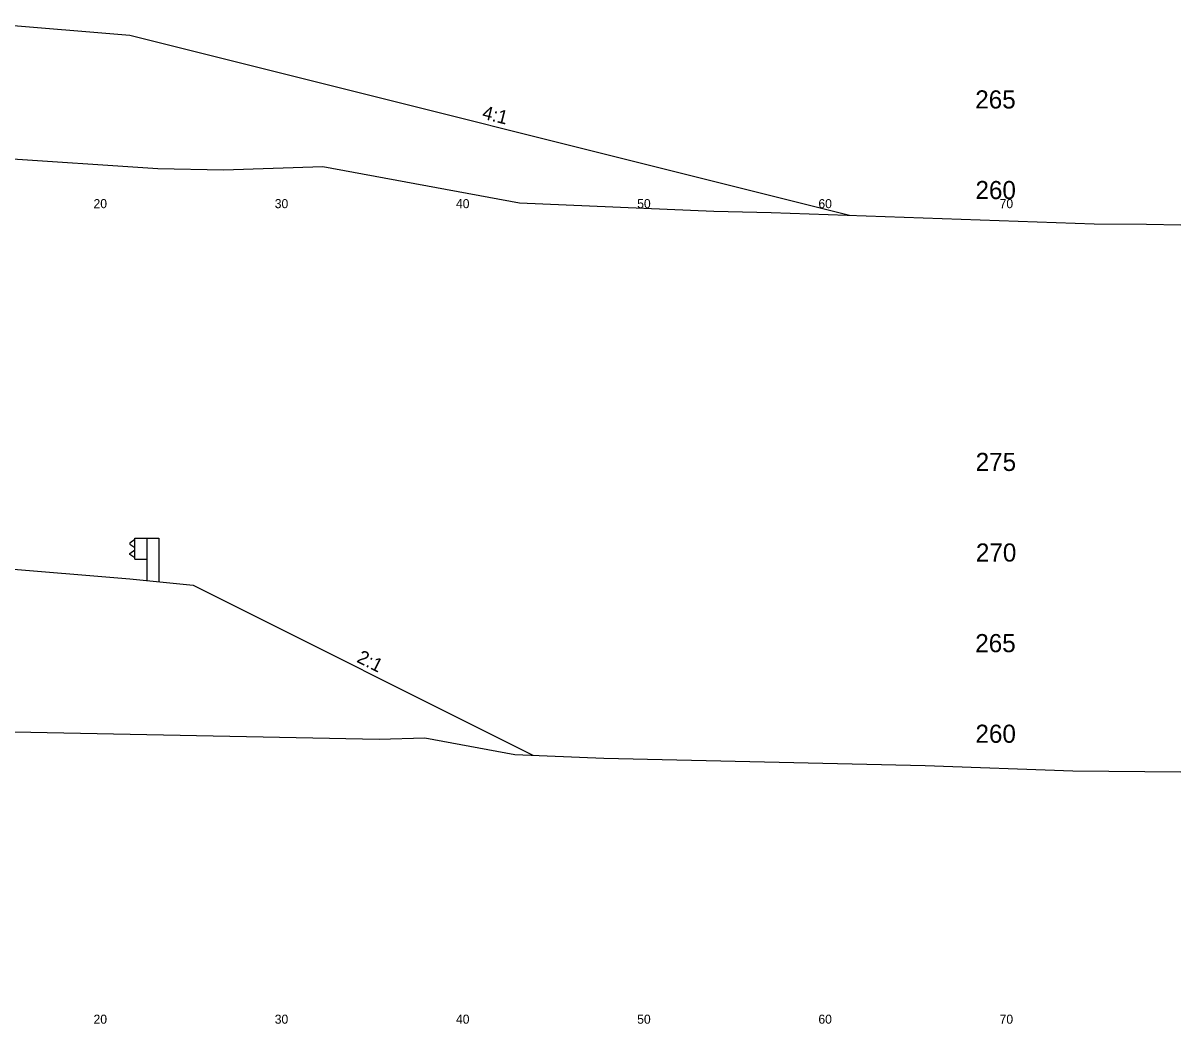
# Model space of a CAD drawing. Extents: x 1000 to 1162, y 999 to 8520.
# Drawn here: x 1096.1 to 1160, y 5944.5 to 5999.7 of the extents above; entities that cross this region are included whole.
import ezdxf

# ---------------------------------------------------------------- set-up
doc = ezdxf.new("R2010")
doc.units = 0
for name, color, linetype in [('Level 11', 7, 'Continuous'), ('Level 24', 7, 'Continuous'), ('Level 32', 7, 'Continuous'), ('Level 56', 7, 'Continuous'), ('Level 6', 7, 'Continuous'), ('Level 60', 7, 'Continuous'), ('Level 7', 7, 'Continuous')]:
    doc.layers.add(name, color=color, linetype=linetype)

msp = doc.modelspace()

# ---------------------------------------------------------------- linework, layer by layer
at = {"layer": 'Level 24'}
for p, q in [((1102.271, 5970.125), (1102.271, 5971.292)), ((1102.271, 5971.292), (1102.937, 5971.292)), ((1102.937, 5971.292), (1102.937, 5968.949)), ((1102.937, 5971.292), (1103.603, 5971.292)), ((1103.603, 5971.292), (1103.603, 5968.882)), ((1102.271, 5971.219), (1102, 5971.019)), ((1102, 5971.019), (1102, 5970.969)), ((1102, 5970.969), (1102.271, 5970.769)), ((1102, 5970.448), (1102.271, 5970.648)), ((1102, 5970.398), (1102, 5970.448)), ((1102.271, 5970.198), (1102, 5970.398)), ((1102.271, 5970.125), (1102.938, 5970.125))]:
    msp.add_line(p, q, dxfattribs=at)
at = {"layer": 'Level 6'}
for p, q in [((1094, 5999.709), (1102, 5999.042)), ((1094, 5969.709), (1102, 5969.042)), ((1102, 5969.042), (1105.5, 5968.692))]:
    msp.add_line(p, q, dxfattribs=at)
at = {"layer": 'Level 60'}
for p, q in [((1081.869, 5993.128), (1103.553, 5991.692)), ((1107.165, 5991.62), (1112.649, 5991.792)), ((1112.649, 5991.792), (1123.508, 5989.793)), ((1103.553, 5991.692), (1107.165, 5991.62)), ((1123.508, 5989.793), (1134.225, 5989.34)), ((1134.225, 5989.34), (1137.384, 5989.266)), ((1137.384, 5989.266), (1155.225, 5988.636)), ((1155.225, 5988.636), (1158.103, 5988.613)), ((1158.103, 5988.613), (1160, 5988.586)), ((1092.466, 5960.669), (1115.768, 5960.2)), ((1115.768, 5960.2), (1118.281, 5960.279)), ((1118.281, 5960.279), (1123.256, 5959.363)), ((1123.256, 5959.363), (1128.167, 5959.156)), ((1128.167, 5959.156), (1145.883, 5958.742)), ((1145.883, 5958.742), (1154.041, 5958.454)), ((1154.041, 5958.454), (1160, 5958.406))]:
    msp.add_line(p, q, dxfattribs=at)
at = {"layer": 'Level 7'}
for p, q in [((1102, 5999.042), (1141.716, 5989.113)), ((1105.5, 5968.692), (1124.241, 5959.322))]:
    msp.add_line(p, q, dxfattribs=at)

# ---------------------------------------------------------------- texts
at = {"layer": 'Level 11'}
for s, p in [(' 265', (1148.284, 5995)), (' 260', (1148.295, 5990)), (' 275', (1148.307, 5975)), (' 270', (1148.319, 5970)), (' 265', (1148.284, 5965)), (' 260', (1148.295, 5960))]:
    msp.add_text(s, height=1, dxfattribs=at).set_placement(p)
at = {"layer": 'Level 32'}
for s, rotation, p in [('4:1', 345.96376, (1121.403, 5994.449)), ('2:1', 333.43495, (1114.475, 5964.484))]:
    msp.add_text(s, height=0.75, rotation=rotation, dxfattribs=at).set_placement(p)
at = {"layer": 'Level 56'}
for s, p in [('20', (1100, 5989.5)), ('30', (1110, 5989.5)), ('40', (1120, 5989.5)), ('50', (1130, 5989.5)), ('60', (1140, 5989.5)), ('70', (1150, 5989.5)), ('20', (1100, 5944.5)), ('30', (1110, 5944.5)), ('40', (1120, 5944.5)), ('50', (1130, 5944.5)), ('60', (1140, 5944.5)), ('70', (1150, 5944.5))]:
    msp.add_text(s, height=0.5, dxfattribs=at).set_placement(p)

doc.saveas('drawing.dxf')
